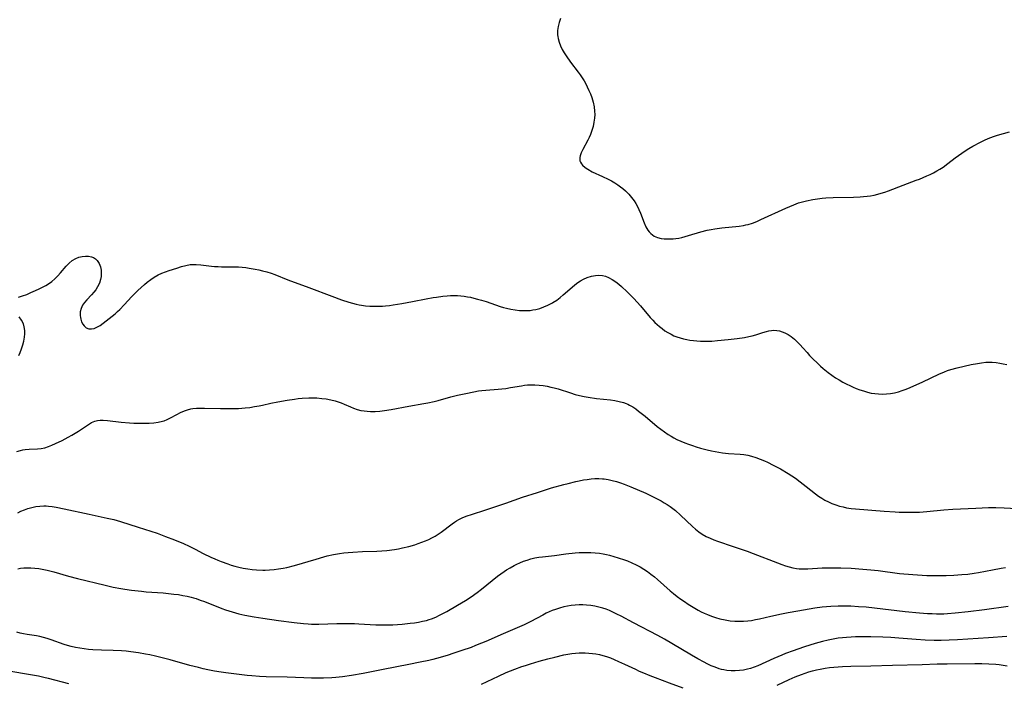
# Model space of a CAD drawing. Header units: inches. Extents: x 1073367 to 1082519, y 1569854 to 1574957.
# Tile 462 of 565: x 1078928 to 1079333, y 1573638 to 1573911. Entities that reach past the tile are written whole.
import ezdxf

# ---------------------------------------------------------------- set-up
doc = ezdxf.new("R2010")
doc.units = ezdxf.units.IN
doc.header["$MEASUREMENT"] = 0
doc.layers.add('CGG_CurvaNivelLidar_v1', color=7, linetype='Continuous', lineweight=30, true_color=0x008008)

msp = doc.modelspace()

# ---------------------------------------------------------------- linework, layer by layer
at = {"layer": 'CGG_CurvaNivelLidar_v1'}
for points in [[(1079150.8298, 1573911.4977, 78.5), (1079150.2966, 1573909.8445, 78.5), (1079149.9194, 1573908.1608, 78.5), (1079149.7099, 1573906.4644, 78.5), (1079149.6937, 1573904.772, 78.5), (1079149.7611, 1573904.0052, 78.5), (1079149.8813, 1573903.2449, 78.5), (1079150.2787, 1573901.7189, 78.5), (1079150.8468, 1573900.2195, 78.5), (1079151.5532, 1573898.7479, 78.5), (1079152.3752, 1573897.3069, 78.5), (1079153.1995, 1573896.0357, 78.5), (1079154.9992, 1573893.5413, 78.5), (1079158.1144, 1573889.431, 78.5), (1079158.9722, 1573888.2334, 78.5), (1079159.7938, 1573887.014, 78.5), (1079160.5698, 1573885.7698, 78.5), (1079161.2639, 1573884.5508, 78.5), (1079161.9103, 1573883.3103, 78.5), (1079162.5813, 1573881.8961, 78.5), (1079163.1898, 1573880.462, 78.5), (1079163.7263, 1573879.0092, 78.5), (1079164.3128, 1573877.0389, 78.5), (1079164.7068, 1573875.1919, 78.5), (1079164.923, 1573873.3304, 78.5), (1079164.9469, 1573871.926, 78.5), (1079164.8637, 1573870.5199, 78.5), (1079164.6299, 1573868.7585, 78.5), (1079164.2651, 1573867.0148, 78.5), (1079163.7997, 1573865.3781, 78.5), (1079163.2256, 1573863.7828, 78.5), (1079162.7016, 1573862.5649, 78.5), (1079162.1303, 1573861.3826, 78.5), (1079160.0353, 1573857.5283, 78.5), (1079159.4107, 1573856.2595, 78.5), (1079158.9488, 1573854.9984, 78.5), (1079158.8119, 1573854.312, 78.5), (1079158.7899, 1573853.6429, 78.5), (1079158.9036, 1573852.977, 78.5), (1079159.1496, 1573852.3373, 78.5), (1079159.5208, 1573851.724, 78.5), (1079159.9999, 1573851.1436, 78.5), (1079160.9849, 1573850.2557, 78.5), (1079162.1633, 1573849.442, 78.5), (1079163.9605, 1573848.4549, 78.5), (1079168.1209, 1573846.5491, 78.5), (1079170.4591, 1573845.4068, 78.5), (1079171.846, 1573844.6566, 78.5), (1079173.2067, 1573843.8559, 78.5), (1079174.5319, 1573843.0018, 78.5), (1079175.5351, 1573842.2947, 78.5), (1079176.5056, 1573841.5502, 78.5), (1079177.6769, 1573840.5495, 78.5), (1079178.9601, 1573839.2752, 78.5), (1079180.1355, 1573837.907, 78.5), (1079181.1985, 1573836.4551, 78.5), (1079181.9113, 1573835.3255, 78.5), (1079182.5593, 1573834.1606, 78.5), (1079183.1442, 1573832.9676, 78.5), (1079183.8147, 1573831.3899, 78.5), (1079185.2798, 1573827.3928, 78.5), (1079185.953, 1573825.8501, 78.5), (1079186.7697, 1573824.4453, 78.5), (1079187.3557, 1573823.6893, 78.5), (1079188.0146, 1573823.0137, 78.5), (1079188.7126, 1573822.4492, 78.5), (1079189.4705, 1573821.972, 78.5), (1079190.82, 1573821.3869, 78.5), (1079192.2772, 1573821.0225, 78.5), (1079193.4933, 1573820.8741, 78.5), (1079194.7449, 1573820.8219, 78.5), (1079196.0225, 1573820.837, 78.5), (1079197.171, 1573820.8921, 78.5), (1079198.3304, 1573821, 78.5), (1079199.5327, 1573821.1829, 78.5), (1079200.7403, 1573821.4314, 78.5), (1079202.1372, 1573821.7837, 78.5), (1079203.5372, 1573822.1853, 78.5), (1079208.5818, 1573823.7152, 78.5), (1079211.2061, 1573824.3712, 78.5), (1079212.7895, 1573824.7138, 78.5), (1079214.3811, 1573825.0157, 78.5), (1079217.224, 1573825.4358, 78.5), (1079224.3763, 1573826.1272, 78.5), (1079226.0898, 1573826.3723, 78.5), (1079227.1176, 1573826.5664, 78.5), (1079228.133, 1573826.8059, 78.5), (1079229.8931, 1573827.353, 78.5), (1079231.6251, 1573828.0208, 78.5), (1079233.3446, 1573828.7624, 78.5), (1079243.5156, 1573833.4865, 78.5), (1079245.1672, 1573834.2152, 78.5), (1079246.8306, 1573834.9035, 78.5), (1079248.7315, 1573835.6004, 78.5), (1079250.3645, 1573836.1009, 78.5), (1079252.02, 1573836.5263, 78.5), (1079254.693, 1573837.0713, 78.5), (1079256.6125, 1573837.3695, 78.5), (1079258.5451, 1573837.5912, 78.5), (1079260.0205, 1573837.7055, 78.5), (1079262.9852, 1573837.831, 78.5), (1079271.3977, 1573837.972, 78.5), (1079274.0937, 1573838.0984, 78.5), (1079275.532, 1573838.2082, 78.5), (1079276.9623, 1573838.3584, 78.5), (1079278.3823, 1573838.5596, 78.5), (1079279.8764, 1573838.8402, 78.5), (1079281.3547, 1573839.1887, 78.5), (1079282.8149, 1573839.6041, 78.5), (1079284.2957, 1573840.0968, 78.5), (1079285.7647, 1573840.6344, 78.5), (1079291.7937, 1573842.9568, 78.5), (1079297.1488, 1573844.9266, 78.5), (1079298.4763, 1573845.4443, 78.5), (1079301.5989, 1573846.7499, 78.5), (1079302.9388, 1573847.3582, 78.5), (1079304.2516, 1573848.0067, 78.5), (1079305.6028, 1573848.7518, 78.5), (1079306.9171, 1573849.549, 78.5), (1079308.198, 1573850.3857, 78.5), (1079310.1462, 1573851.7761, 78.5), (1079313.2137, 1573854.177, 78.5), (1079314.5532, 1573855.1558, 78.5), (1079317.3253, 1573857.0387, 78.5), (1079318.7556, 1573857.9305, 78.5), (1079320.4373, 1573858.9021, 78.5), (1079323.6648, 1573860.6134, 78.5), (1079325.1972, 1573861.363, 78.5), (1079326.7489, 1573862.063, 78.5), (1079328.999, 1573862.9377, 78.5), (1079330.6283, 1573863.4581, 78.5), (1079335.5881, 1573864.8283, 78.5)], [(1078927.9961, 1573796.8928, 78), (1078929.6952, 1573797.4025, 78), (1078931.4083, 1573798.0303, 78), (1078933.1261, 1573798.7382, 78), (1078934.9895, 1573799.567, 78), (1078936.5517, 1573800.3068, 78), (1078938.084, 1573801.0757, 78), (1078939.2205, 1573801.6854, 78), (1078940.3177, 1573802.3467, 78), (1078941.6812, 1573803.3341, 78), (1078942.9654, 1573804.4372, 78), (1078944.1775, 1573805.6227, 78), (1078945.3231, 1573806.8667, 78), (1078947.6444, 1573809.5962, 78), (1078948.8254, 1573810.8543, 78), (1078950.0933, 1573811.9393, 78), (1078951.5284, 1573812.7954, 78), (1078952.823, 1573813.3145, 78), (1078954.1545, 1573813.653, 78), (1078955.4888, 1573813.806, 78), (1078956.791, 1573813.7565, 78), (1078957.9889, 1573813.4912, 78), (1078958.7792, 1573813.1657, 78), (1078959.6108, 1573812.6488, 78), (1078960.3249, 1573811.9866, 78), (1078961.134, 1573810.7501, 78), (1078961.6729, 1573809.2902, 78), (1078961.9412, 1573807.9232, 78), (1078962.025, 1573806.6879, 78), (1078961.9685, 1573805.429, 78), (1078961.7651, 1573804.1695, 78), (1078961.2788, 1573802.589, 78), (1078960.5521, 1573801.0828, 78), (1078959.8173, 1573799.9633, 78), (1078958.9775, 1573798.9078, 78), (1078958.07, 1573797.9092, 78), (1078956.0446, 1573795.8304, 78), (1078955.1026, 1573794.7086, 78), (1078954.3131, 1573793.5294, 78), (1078953.7365, 1573792.291, 78), (1078953.4001, 1573790.8245, 78), (1078953.3626, 1573789.337, 78), (1078953.4494, 1573788.5508, 78), (1078953.6041, 1573787.7859, 78), (1078953.9334, 1573786.76, 78), (1078954.3913, 1573785.8326, 78), (1078954.9835, 1573785.0431, 78), (1078955.8703, 1573784.3333, 78), (1078956.9048, 1573783.9133, 78), (1078958.0734, 1573783.8249, 78), (1078959.1291, 1573784.0483, 78), (1078960.2583, 1573784.5319, 78), (1078961.5239, 1573785.2961, 78), (1078962.8094, 1573786.2168, 78), (1078966.5633, 1573789.0649, 78), (1078967.7765, 1573790.0544, 78), (1078968.7575, 1573790.9268, 78), (1078969.7154, 1573791.8407, 78), (1078971.4962, 1573793.6854, 78), (1078974.6362, 1573797.2035, 78), (1078975.8485, 1573798.4568, 78), (1078977.0986, 1573799.6711, 78), (1078979.7574, 1573802.0898, 78), (1078980.9286, 1573803.0777, 78), (1078982.3664, 1573804.1758, 78), (1078983.8592, 1573805.173, 78), (1078985.4116, 1573806.0473, 78), (1078986.9374, 1573806.7473, 78), (1078988.5028, 1573807.3573, 78), (1078990.0136, 1573807.8893, 78), (1078993.0448, 1573808.8694, 78), (1078995.067, 1573809.4876, 78), (1078996.8488, 1573809.9508, 78), (1078998.6428, 1573810.2501, 78), (1078999.8779, 1573810.3221, 78), (1079001.1257, 1573810.3029, 78), (1079002.9288, 1573810.1659, 78), (1079007.3046, 1573809.6363, 78), (1079008.5947, 1573809.5146, 78), (1079010.0576, 1573809.4334, 78), (1079011.5305, 1573809.399, 78), (1079017.031, 1573809.3725, 78), (1079018.4746, 1573809.317, 78), (1079019.9499, 1573809.2086, 78), (1079021.4235, 1573809.0507, 78), (1079022.8943, 1573808.8488, 78), (1079025.3357, 1573808.4248, 78), (1079026.8544, 1573808.1048, 78), (1079028.3633, 1573807.7378, 78), (1079030.1112, 1573807.2443, 78), (1079031.8425, 1573806.6869, 78), (1079033.3936, 1573806.1356, 78), (1079038.8269, 1573804.0436, 78), (1079047.3968, 1573800.853, 78), (1079056.8368, 1573797.2429, 78), (1079060.8235, 1573795.791, 78), (1079063.8276, 1573794.8008, 78), (1079065.3379, 1573794.3633, 78), (1079066.8561, 1573793.9813, 78), (1079068.1202, 1573793.7191, 78), (1079069.0071, 1573793.5708, 78), (1079070.7345, 1573793.3525, 78), (1079072.4749, 1573793.2107, 78), (1079074.2241, 1573793.1385, 78), (1079075.9787, 1573793.1343, 78), (1079077.7355, 1573793.2019, 78), (1079078.9796, 1573793.2955, 78), (1079080.5338, 1573793.4587, 78), (1079082.0868, 1573793.6649, 78), (1079085.5892, 1573794.2444, 78), (1079089.9635, 1573795.0752, 78), (1079095.6878, 1573796.2333, 78), (1079098.5385, 1573796.7422, 78), (1079099.8643, 1573796.9464, 78), (1079102.5184, 1573797.2796, 78), (1079104.3415, 1573797.4405, 78), (1079105.724, 1573797.5203, 78), (1079107.1045, 1573797.5545, 78), (1079108.4825, 1573797.5313, 78), (1079109.8563, 1573797.4408, 78), (1079111.226, 1573797.2867, 78), (1079112.5904, 1573797.0742, 78), (1079113.8949, 1573796.8197, 78), (1079115.1946, 1573796.525, 78), (1079116.8145, 1573796.1123, 78), (1079118.4267, 1573795.6542, 78), (1079120.3409, 1573795.0503, 78), (1079126.0589, 1573793.1103, 78), (1079127.4801, 1573792.6806, 78), (1079128.7121, 1573792.3506, 78), (1079130.4731, 1573791.9598, 78), (1079132.2375, 1573791.6571, 78), (1079134.0055, 1573791.4476, 78), (1079135.7721, 1573791.3479, 78), (1079137.1129, 1573791.3597, 78), (1079138.4459, 1573791.457, 78), (1079139.5818, 1573791.6144, 78), (1079140.7079, 1573791.8359, 78), (1079142.4046, 1573792.2856, 78), (1079144.069, 1573792.8583, 78), (1079145.6931, 1573793.5484, 78), (1079147.2656, 1573794.3596, 78), (1079147.7512, 1573794.6437, 78), (1079149.3692, 1573795.7157, 78), (1079150.7036, 1573796.7273, 78), (1079152.0036, 1573797.7966, 78), (1079155.6304, 1573800.9623, 78), (1079156.8213, 1573801.9461, 78), (1079158.0419, 1573802.8611, 78), (1079159.177, 1573803.5992, 78), (1079160.3075, 1573804.2188, 78), (1079161.9263, 1573804.9342, 78), (1079163.5793, 1573805.471, 78), (1079165.2478, 1573805.8049, 78), (1079166.7198, 1573805.9008, 78), (1079168.1728, 1573805.7803, 78), (1079169.4115, 1573805.4791, 78), (1079170.6192, 1573805.0134, 78), (1079172.1309, 1573804.2067, 78), (1079173.5915, 1573803.2186, 78), (1079174.8179, 1573802.2538, 78), (1079176.0243, 1573801.2183, 78), (1079178.3758, 1573799.0463, 78), (1079179.7404, 1573797.6928, 78), (1079181.0829, 1573796.3024, 78), (1079183.8014, 1573793.3175, 78), (1079187.826, 1573788.5517, 78), (1079188.858, 1573787.4004, 78), (1079189.7264, 1573786.4982, 78), (1079190.6255, 1573785.6341, 78), (1079191.6115, 1573784.7699, 78), (1079192.6347, 1573783.9577, 78), (1079193.837, 1573783.1044, 78), (1079195.0821, 1573782.3228, 78), (1079196.3676, 1573781.6169, 78), (1079197.5516, 1573781.055, 78), (1079198.7661, 1573780.5643, 78), (1079200.0867, 1573780.1252, 78), (1079201.4347, 1573779.7608, 78), (1079202.8042, 1573779.4609, 78), (1079204.1113, 1573779.2305, 78), (1079205.5556, 1573779.0305, 78), (1079207.0107, 1573778.8844, 78), (1079208.4744, 1573778.7953, 78), (1079210.019, 1573778.7657, 78), (1079211.5688, 1573778.7905, 78), (1079213.1219, 1573778.8578, 78), (1079215.4732, 1573779.0174, 78), (1079219.8326, 1573779.4156, 78), (1079223.5887, 1573779.8607, 78), (1079226.5249, 1573780.328, 78), (1079228.333, 1573780.6962, 78), (1079229.7674, 1573781.0509, 78), (1079231.175, 1573781.4526, 78), (1079234.1251, 1573782.3888, 78), (1079235.574, 1573782.7984, 78), (1079236.608, 1573783.0279, 78), (1079237.638, 1573783.1862, 78), (1079238.6259, 1573783.2555, 78), (1079239.8202, 1573783.2068, 78), (1079240.9759, 1573783.0173, 78), (1079242.1078, 1573782.6973, 78), (1079243.208, 1573782.2541, 78), (1079244.5344, 1573781.5336, 78), (1079245.7995, 1573780.6598, 78), (1079247.114, 1573779.5681, 78), (1079248.3786, 1573778.3772, 78), (1079249.5117, 1573777.2249, 78), (1079250.6071, 1573776.0273, 78), (1079252.2879, 1573774.0696, 78), (1079253.3589, 1573772.89, 78), (1079254.4734, 1573771.7305, 78), (1079256.6799, 1573769.552, 78), (1079257.7639, 1573768.5373, 78), (1079258.8783, 1573767.553, 78), (1079260.9382, 1573765.9048, 78), (1079262.4299, 1573764.8138, 78), (1079263.9627, 1573763.7807, 78), (1079265.4975, 1573762.84, 78), (1079267.0642, 1573761.9539, 78), (1079268.6447, 1573761.1221, 78), (1079269.9297, 1573760.5027, 78), (1079271.2318, 1573759.924, 78), (1079272.5473, 1573759.3839, 78), (1079273.9728, 1573758.8451, 78), (1079275.5214, 1573758.3115, 78), (1079277.0812, 1573757.8461, 78), (1079278.6564, 1573757.4764, 78), (1079280.128, 1573757.2421, 78), (1079281.6113, 1573757.1091, 78), (1079283.3021, 1573757.0727, 78), (1079284.9936, 1573757.1442, 78), (1079286.6361, 1573757.3111, 78), (1079288.2654, 1573757.5867, 78), (1079289.8635, 1573757.9809, 78), (1079291.4433, 1573758.4773, 78), (1079293.0064, 1573759.0548, 78), (1079294.69, 1573759.7539, 78), (1079299.8745, 1573762.1247, 78), (1079306.4939, 1573765.2812, 78), (1079308.7915, 1573766.251, 78), (1079310.0858, 1573766.7188, 78), (1079311.3957, 1573767.1409, 78), (1079313.9638, 1573767.8632, 78), (1079316.9426, 1573768.5554, 78), (1079319.736, 1573769.137, 78), (1079322.3264, 1573769.6348, 78), (1079324.0407, 1573769.9141, 78), (1079325.7506, 1573770.1185, 78), (1079327.104, 1573770.2031, 78), (1079328.4551, 1573770.1976, 78), (1079329.9925, 1573770.0646, 78), (1079331.5283, 1573769.8201, 78), (1079332.963, 1573769.5179, 78), (1079334.4, 1573769.1674, 78)], [(1078928.1424, 1573772.9225, 78), (1078928.6637, 1573774.1237, 78), (1078929.2765, 1573775.6917, 78), (1078929.8084, 1573777.272, 78), (1078930.2351, 1573778.8566, 78), (1078930.5242, 1573780.438, 78), (1078930.6375, 1573781.8475, 78), (1078930.5998, 1573783.2322, 78), (1078930.3885, 1573784.6277, 78), (1078929.9959, 1573785.9542, 78), (1078929.2752, 1573787.435, 78), (1078928.3246, 1573788.749, 78)], [(1078927.3584, 1573733.495, 77.5), (1078928.842, 1573733.8859, 77.5), (1078929.8201, 1573734.0723, 77.5), (1078930.807, 1573734.2089, 77.5), (1078932.4531, 1573734.3489, 77.5), (1078935.7511, 1573734.5368, 77.5), (1078937.3851, 1573734.7181, 77.5), (1078938.791, 1573734.9982, 77.5), (1078940.2913, 1573735.4513, 77.5), (1078941.775, 1573736.0244, 77.5), (1078943.2483, 1573736.6823, 77.5), (1078945.9581, 1573738.0217, 77.5), (1078948.4282, 1573739.3171, 77.5), (1078949.8783, 1573740.1086, 77.5), (1078951.2968, 1573740.9335, 77.5), (1078952.6077, 1573741.765, 77.5), (1078956.7394, 1573744.5368, 77.5), (1078958.0405, 1573745.2928, 77.5), (1078959.3819, 1573745.8737, 77.5), (1078960.4838, 1573746.1609, 77.5), (1078961.6299, 1573746.3129, 77.5), (1078962.8106, 1573746.3505, 77.5), (1078964.5654, 1573746.2453, 77.5), (1078970.2577, 1573745.5458, 77.5), (1078973.6988, 1573745.2359, 77.5), (1078975.4323, 1573745.1283, 77.5), (1078977.1657, 1573745.0593, 77.5), (1078979.8765, 1573745.0449, 77.5), (1078981.7609, 1573745.0999, 77.5), (1078983.6162, 1573745.2307, 77.5), (1078985.4297, 1573745.4767, 77.5), (1078987.1858, 1573745.8862, 77.5), (1078987.8465, 1573746.1001, 77.5), (1078989.2036, 1573746.6492, 77.5), (1078990.527, 1573747.2927, 77.5), (1078993.149, 1573748.682, 77.5), (1078994.6817, 1573749.4387, 77.5), (1078996.2453, 1573750.1129, 77.5), (1078997.544, 1573750.5748, 77.5), (1078998.8698, 1573750.9298, 77.5), (1078999.6399, 1573751.0742, 77.5), (1079001.2101, 1573751.2467, 77.5), (1079002.8103, 1573751.3022, 77.5), (1079004.4351, 1573751.284, 77.5), (1079011.105, 1573751.0911, 77.5), (1079015.823, 1573751.0838, 77.5), (1079018.4301, 1573751.1634, 77.5), (1079021.1837, 1573751.3537, 77.5), (1079023.1023, 1573751.5798, 77.5), (1079025.0101, 1573751.8714, 77.5), (1079026.907, 1573752.2105, 77.5), (1079028.3519, 1573752.498, 77.5), (1079031.7062, 1573753.2571, 77.5), (1079034.6248, 1573753.871, 77.5), (1079038.5504, 1573754.5745, 77.5), (1079041.4689, 1573755.0001, 77.5), (1079043.0658, 1573755.1918, 77.5), (1079044.6632, 1573755.348, 77.5), (1079047.383, 1573755.5077, 77.5), (1079049.6273, 1573755.5019, 77.5), (1079050.7472, 1573755.4478, 77.5), (1079052.6746, 1573755.2848, 77.5), (1079054.5851, 1573755.0341, 77.5), (1079056.4704, 1573754.6877, 77.5), (1079058.1873, 1573754.2685, 77.5), (1079059.5067, 1573753.8656, 77.5), (1079060.7139, 1573753.4262, 77.5), (1079061.8993, 1573752.9395, 77.5), (1079064.4734, 1573751.7997, 77.5), (1079065.767, 1573751.2654, 77.5), (1079067.2902, 1573750.7368, 77.5), (1079068.8478, 1573750.3335, 77.5), (1079070.1315, 1573750.1152, 77.5), (1079071.434, 1573749.9831, 77.5), (1079072.7515, 1573749.9235, 77.5), (1079074.6218, 1573749.9415, 77.5), (1079076.5352, 1573750.0613, 77.5), (1079078.4565, 1573750.2696, 77.5), (1079081.2568, 1573750.7033, 77.5), (1079088.5306, 1573752.0704, 77.5), (1079094.6263, 1573753.1138, 77.5), (1079096.3588, 1573753.4393, 77.5), (1079098.8978, 1573754.0032, 77.5), (1079100.6285, 1573754.4588, 77.5), (1079105.8003, 1573755.9118, 77.5), (1079108.5325, 1573756.5879, 77.5), (1079112.6203, 1573757.4869, 77.5), (1079117.147, 1573758.3363, 77.5), (1079118.5945, 1573758.5474, 77.5), (1079120.1254, 1573758.7117, 77.5), (1079125.2298, 1573759.0657, 77.5), (1079126.8093, 1573759.2028, 77.5), (1079128.3822, 1573759.3868, 77.5), (1079130.2856, 1573759.6864, 77.5), (1079134.8213, 1573760.4924, 77.5), (1079136.142, 1573760.6837, 77.5), (1079137.3602, 1573760.8185, 77.5), (1079138.5804, 1573760.898, 77.5), (1079140.3597, 1573760.8938, 77.5), (1079142.0653, 1573760.7705, 77.5), (1079143.7697, 1573760.5529, 77.5), (1079145.4705, 1573760.2582, 77.5), (1079146.9136, 1573759.9541, 77.5), (1079148.3486, 1573759.5995, 77.5), (1079149.9095, 1573759.1517, 77.5), (1079155.009, 1573757.4891, 77.5), (1079156.8707, 1573756.9153, 77.5), (1079158.7498, 1573756.4145, 77.5), (1079160.6269, 1573756.0164, 77.5), (1079162.3224, 1573755.7186, 77.5), (1079165.7357, 1573755.2391, 77.5), (1079171.4468, 1573754.6188, 77.5), (1079173.2596, 1573754.3763, 77.5), (1079175.0345, 1573754.0521, 77.5), (1079176.7561, 1573753.6001, 77.5), (1079177.8767, 1573753.1966, 77.5), (1079178.6189, 1573752.8678, 77.5), (1079179.3149, 1573752.5156, 77.5), (1079180.5814, 1573751.7784, 77.5), (1079181.8164, 1573750.9568, 77.5), (1079183.0282, 1573750.0711, 77.5), (1079185.6655, 1573747.9619, 77.5), (1079190.6535, 1573743.778, 77.5), (1079192.1428, 1573742.6053, 77.5), (1079193.6671, 1573741.4834, 77.5), (1079195.2328, 1573740.427, 77.5), (1079196.3845, 1573739.7194, 77.5), (1079197.5607, 1573739.0555, 77.5), (1079198.7611, 1573738.4373, 77.5), (1079200.3457, 1573737.7076, 77.5), (1079201.9615, 1573737.0418, 77.5), (1079203.5328, 1573736.451, 77.5), (1079205.1214, 1573735.9002, 77.5), (1079206.7242, 1573735.3864, 77.5), (1079208.5191, 1573734.8588, 77.5), (1079211.2456, 1573734.1475, 77.5), (1079212.9881, 1573733.7479, 77.5), (1079214.482, 1573733.4435, 77.5), (1079217.4811, 1573732.9444, 77.5), (1079219.9963, 1573732.655, 77.5), (1079224.7765, 1573732.3078, 77.5), (1079226.3498, 1573732.1438, 77.5), (1079227.9054, 1573731.8987, 77.5), (1079229.3837, 1573731.5575, 77.5), (1079231.1852, 1573731.0081, 77.5), (1079232.9643, 1573730.3517, 77.5), (1079234.727, 1573729.6171, 77.5), (1079235.965, 1573729.0621, 77.5), (1079238.4167, 1573727.8703, 77.5), (1079241.3244, 1573726.2849, 77.5), (1079244.4582, 1573724.3933, 77.5), (1079247.4727, 1573722.4208, 77.5), (1079249.5124, 1573720.9775, 77.5), (1079251.9773, 1573719.1037, 77.5), (1079255.7542, 1573716.1015, 77.5), (1079257.0554, 1573715.1245, 77.5), (1079258.3909, 1573714.2118, 77.5), (1079259.6014, 1573713.4876, 77.5), (1079261.0495, 1573712.7401, 77.5), (1079262.5415, 1573712.0791, 77.5), (1079264.0708, 1573711.5008, 77.5), (1079265.6331, 1573711.0069, 77.5), (1079267.0902, 1573710.6318, 77.5), (1079268.5685, 1573710.3266, 77.5), (1079270.3908, 1573710.041, 77.5), (1079272.2317, 1573709.8284, 77.5), (1079284.0173, 1573708.9045, 77.5), (1079288.4818, 1573708.607, 77.5), (1079290.112, 1573708.5368, 77.5), (1079293.3729, 1573708.4669, 77.5), (1079295.2325, 1573708.4699, 77.5), (1079298.4657, 1573708.568, 77.5), (1079301.544, 1573708.7848, 77.5), (1079308.5172, 1573709.4247, 77.5), (1079312.2508, 1573709.6862, 77.5), (1079321.6746, 1573710.2114, 77.5), (1079326.95, 1573710.3956, 77.5), (1079329.9318, 1573710.4054, 77.5), (1079333.2863, 1573710.2986, 77.5), (1079338.5012, 1573710.01, 77.5)], [(1078927.754, 1573708.2151, 77), (1078929.0263, 1573708.9175, 77), (1078930.4155, 1573709.5233, 77), (1078931.8562, 1573710.0229, 77), (1078933.4682, 1573710.4681, 77), (1078935.1128, 1573710.8065, 77), (1078936.7823, 1573711.0216, 77), (1078938.3981, 1573711.0922, 77), (1078939.3818, 1573711.0667, 77), (1078940.3683, 1573710.9956, 77), (1078941.9087, 1573710.8111, 77), (1078943.4538, 1573710.5598, 77), (1078946.7281, 1573709.907, 77), (1078956.9935, 1573707.6309, 77), (1078964.5155, 1573706.0751, 77), (1078967.1724, 1573705.4583, 77), (1078969.9151, 1573704.6967, 77), (1078977.1729, 1573702.3269, 77), (1078985.0172, 1573699.8152, 77), (1078988.4993, 1573698.5564, 77), (1078992.1341, 1573697.1519, 77), (1078995.9197, 1573695.5983, 77), (1078998.2413, 1573694.5366, 77), (1079000.5958, 1573693.3337, 77), (1079003.9497, 1573691.5534, 77), (1079007.148, 1573689.9591, 77), (1079008.6727, 1573689.2708, 77), (1079010.0221, 1573688.7067, 77), (1079011.384, 1573688.1739, 77), (1079014.0967, 1573687.198, 77), (1079015.446, 1573686.7569, 77), (1079017.0222, 1573686.2905, 77), (1079018.6121, 1573685.8828, 77), (1079020.4545, 1573685.4958, 77), (1079022.2576, 1573685.1893, 77), (1079024.0699, 1573684.9471, 77), (1079025.8884, 1573684.7743, 77), (1079028.483, 1573684.6705, 77), (1079029.4072, 1573684.6799, 77), (1079031.2635, 1573684.763, 77), (1079033.1176, 1573684.9227, 77), (1079034.9663, 1573685.1553, 77), (1079036.8061, 1573685.4638, 77), (1079038.4012, 1573685.7981, 77), (1079041.5012, 1573686.5902, 77), (1079050.3684, 1573689.222, 77), (1079053.5956, 1573690.1312, 77), (1079054.9856, 1573690.5009, 77), (1079057.4926, 1573691.0916, 77), (1079059.9437, 1573691.5333, 77), (1079061.7638, 1573691.7684, 77), (1079063.5934, 1573691.9446, 77), (1079065.4298, 1573692.0795, 77), (1079069.5019, 1573692.2963, 77), (1079075.3899, 1573692.514, 77), (1079077.3489, 1573692.6271, 77), (1079079.4102, 1573692.8049, 77), (1079082.6853, 1573693.2172, 77), (1079084.3114, 1573693.4843, 77), (1079085.9269, 1573693.7982, 77), (1079088.466, 1573694.4018, 77), (1079090.9339, 1573695.1143, 77), (1079092.421, 1573695.6039, 77), (1079093.8894, 1573696.133, 77), (1079095.3357, 1573696.703, 77), (1079096.7017, 1573697.2958, 77), (1079098.0346, 1573697.9473, 77), (1079099.321, 1573698.6675, 77), (1079100.5697, 1573699.4512, 77), (1079101.7841, 1573700.2866, 77), (1079106.4064, 1573703.7596, 77), (1079107.2899, 1573704.3653, 77), (1079108.191, 1573704.928, 77), (1079109.1179, 1573705.4466, 77), (1079110.7938, 1573706.2428, 77), (1079112.5299, 1573706.934, 77), (1079114.3291, 1573707.5624, 77), (1079120.2313, 1573709.4193, 77), (1079124.7368, 1573710.8995, 77), (1079128.4246, 1573712.1612, 77), (1079135.3338, 1573714.6009, 77), (1079141.435, 1573716.6172, 77), (1079147.1686, 1573718.435, 77), (1079152.26, 1573719.8956, 77), (1079153.9919, 1573720.3518, 77), (1079157.1398, 1573721.1062, 77), (1079158.5548, 1573721.4022, 77), (1079160.3304, 1573721.7246, 77), (1079161.9054, 1573721.964, 77), (1079163.4784, 1573722.1519, 77), (1079165.0475, 1573722.2756, 77), (1079166.6106, 1573722.3181, 77), (1079168.1653, 1573722.2575, 77), (1079168.786, 1573722.1985, 77), (1079170.49, 1573721.9352, 77), (1079172.1823, 1573721.552, 77), (1079173.8647, 1573721.0763, 77), (1079175.5378, 1573720.5284, 77), (1079177.032, 1573719.9876, 77), (1079179.8461, 1573718.8715, 77), (1079185.9222, 1573716.269, 77), (1079189.5469, 1573714.5863, 77), (1079190.961, 1573713.8724, 77), (1079192.3507, 1573713.1186, 77), (1079193.5704, 1573712.4, 77), (1079194.7641, 1573711.641, 77), (1079195.931, 1573710.8425, 77), (1079197.0579, 1573710.0137, 77), (1079198.1568, 1573709.1484, 77), (1079200.2916, 1573707.3062, 77), (1079205.233, 1573702.6158, 77), (1079206.406, 1573701.5783, 77), (1079207.7757, 1573700.4634, 77), (1079209.2064, 1573699.4497, 77), (1079210.7759, 1573698.5365, 77), (1079212.4214, 1573697.7509, 77), (1079213.9021, 1573697.1526, 77), (1079215.415, 1573696.6052, 77), (1079221.8792, 1573694.4362, 77), (1079227.5949, 1573692.4324, 77), (1079230.0977, 1573691.503, 77), (1079240.1223, 1573687.6435, 77), (1079241.8764, 1573686.9932, 77), (1079243.3761, 1573686.4781, 77), (1079244.8804, 1573686.0178, 77), (1079246.3917, 1573685.6318, 77), (1079247.9129, 1573685.3437, 77), (1079249.0597, 1573685.2091, 77), (1079250.8317, 1573685.1385, 77), (1079252.6195, 1573685.1849, 77), (1079258.5385, 1573685.5807, 77), (1079261.0326, 1573685.6547, 77), (1079262.7385, 1573685.6644, 77), (1079266.1622, 1573685.6058, 77), (1079270.4359, 1573685.4133, 77), (1079275.2213, 1573685.0975, 77), (1079278.4684, 1573684.8064, 77), (1079281.5495, 1573684.458, 77), (1079290.3239, 1573683.3536, 77), (1079295.7355, 1573682.8143, 77), (1079299.6349, 1573682.5636, 77), (1079301.6033, 1573682.4983, 77), (1079305.543, 1573682.4598, 77), (1079309.4563, 1573682.5113, 77), (1079312.7086, 1573682.6212, 77), (1079315.9528, 1573682.8168, 77), (1079318.4497, 1573683.0577, 77), (1079321.0236, 1573683.4139, 77), (1079322.8586, 1573683.7242, 77), (1079328.5235, 1573684.824, 77), (1079332.0876, 1573685.4735, 77), (1079333.8547, 1573685.7526, 77)], [(1078927.6987, 1573685.2192, 76.5), (1078928.7844, 1573685.4387, 76.5), (1078930.1247, 1573685.605, 76.5), (1078931.4817, 1573685.6724, 76.5), (1078933.09, 1573685.6486, 76.5), (1078934.71, 1573685.5318, 76.5), (1078936.3367, 1573685.3347, 76.5), (1078938.4153, 1573684.978, 76.5), (1078939.7943, 1573684.6814, 76.5), (1078942.5944, 1573683.9684, 76.5), (1078948.5724, 1573682.2502, 76.5), (1078952.3192, 1573681.2707, 76.5), (1078963.6567, 1573678.4639, 76.5), (1078966.9135, 1573677.7246, 76.5), (1078970.1054, 1573677.1047, 76.5), (1078971.6668, 1573676.845, 76.5), (1078974.4822, 1573676.4389, 76.5), (1078978.522, 1573675.9705, 76.5), (1078980.5199, 1573675.7897, 76.5), (1078987.4683, 1573675.2903, 76.5), (1078991.9082, 1573674.8311, 76.5), (1078993.7375, 1573674.5899, 76.5), (1078995.5562, 1573674.3029, 76.5), (1078997.3603, 1573673.9535, 76.5), (1078998.9844, 1573673.5656, 76.5), (1079000.0071, 1573673.2828, 76.5), (1079001.0227, 1573672.9735, 76.5), (1079002.7418, 1573672.39, 76.5), (1079004.446, 1573671.7541, 76.5), (1079011.5555, 1573668.9341, 76.5), (1079013.0769, 1573668.3888, 76.5), (1079015.8025, 1573667.5231, 76.5), (1079018.5993, 1573666.768, 76.5), (1079021.1406, 1573666.2023, 76.5), (1079024.9328, 1573665.4866, 76.5), (1079028.4901, 1573664.905, 76.5), (1079034.8986, 1573663.9764, 76.5), (1079041.3016, 1573663.1204, 76.5), (1079045.1924, 1573662.6867, 76.5), (1079047.1402, 1573662.5368, 76.5), (1079048.5126, 1573662.4718, 76.5), (1079051.5501, 1573662.4525, 76.5), (1079058.9798, 1573662.6982, 76.5), (1079062.5658, 1573662.7384, 76.5), (1079066.1535, 1573662.6889, 76.5), (1079067.9466, 1573662.6312, 76.5), (1079075.0025, 1573662.2494, 76.5), (1079076.9787, 1573662.1723, 76.5), (1079080.0156, 1573662.1649, 76.5), (1079081.9504, 1573662.2302, 76.5), (1079083.8836, 1573662.3369, 76.5), (1079085.8132, 1573662.4811, 76.5), (1079089.1017, 1573662.818, 76.5), (1079090.8082, 1573663.0426, 76.5), (1079092.5018, 1573663.3086, 76.5), (1079094.1774, 1573663.6293, 76.5), (1079095.8287, 1573664.0221, 76.5), (1079096.8479, 1573664.3145, 76.5), (1079097.8524, 1573664.6484, 76.5), (1079099.6459, 1573665.375, 76.5), (1079101.1695, 1573666.1057, 76.5), (1079104.1692, 1573667.7218, 76.5), (1079108.5305, 1573670.2041, 76.5), (1079111.7804, 1573672.181, 76.5), (1079114.1316, 1573673.7396, 76.5), (1079116.5612, 1573675.4862, 76.5), (1079118.3665, 1573676.8607, 76.5), (1079124.9713, 1573682.1294, 76.5), (1079126.4055, 1573683.203, 76.5), (1079127.7822, 1573684.1585, 76.5), (1079128.7315, 1573684.7716, 76.5), (1079130.2436, 1573685.6756, 76.5), (1079131.7871, 1573686.5168, 76.5), (1079132.9759, 1573687.1126, 76.5), (1079134.1798, 1573687.6698, 76.5), (1079135.6642, 1573688.2896, 76.5), (1079137.1717, 1573688.8358, 76.5), (1079138.7049, 1573689.2937, 76.5), (1079140.3274, 1573689.6648, 76.5), (1079141.9735, 1573689.9526, 76.5), (1079143.5101, 1573690.1691, 76.5), (1079148.4269, 1573690.7458, 76.5), (1079153.125, 1573691.3636, 76.5), (1079156.8935, 1573691.788, 76.5), (1079158.5461, 1573691.9074, 76.5), (1079159.922, 1573691.9586, 76.5), (1079161.6675, 1573691.9658, 76.5), (1079163.4116, 1573691.9116, 76.5), (1079165.1512, 1573691.7938, 76.5), (1079166.8829, 1573691.6053, 76.5), (1079168.4366, 1573691.3654, 76.5), (1079169.7424, 1573691.1083, 76.5), (1079171.0398, 1573690.8071, 76.5), (1079172.8495, 1573690.3216, 76.5), (1079174.6452, 1573689.7797, 76.5), (1079177.1702, 1573688.9304, 76.5), (1079178.4168, 1573688.4648, 76.5), (1079180.235, 1573687.7128, 76.5), (1079182.0131, 1573686.8763, 76.5), (1079183.594, 1573686.0302, 76.5), (1079185.1344, 1573685.1109, 76.5), (1079186.6335, 1573684.1234, 76.5), (1079188.0879, 1573683.0679, 76.5), (1079189.4948, 1573681.9451, 76.5), (1079190.8292, 1573680.8065, 76.5), (1079196.0007, 1573676.2219, 76.5), (1079197.2966, 1573675.1305, 76.5), (1079198.925, 1573673.8349, 76.5), (1079200.3772, 1573672.7633, 76.5), (1079201.8592, 1573671.7349, 76.5), (1079203.3639, 1573670.7418, 76.5), (1079206.1577, 1573669.0053, 76.5), (1079207.4445, 1573668.2627, 76.5), (1079208.7524, 1573667.5649, 76.5), (1079210.0253, 1573666.9519, 76.5), (1079211.3204, 1573666.3904, 76.5), (1079212.9883, 1573665.7496, 76.5), (1079214.6814, 1573665.1849, 76.5), (1079216.3959, 1573664.6983, 76.5), (1079218.5648, 1573664.214, 76.5), (1079220.6919, 1573663.8939, 76.5), (1079222.567, 1573663.7256, 76.5), (1079224.3732, 1573663.6572, 76.5), (1079226.1787, 1573663.6831, 76.5), (1079227.9783, 1573663.8138, 76.5), (1079229.4124, 1573664.0038, 76.5), (1079231.1006, 1573664.3108, 76.5), (1079232.7855, 1573664.6771, 76.5), (1079237.3444, 1573665.7556, 76.5), (1079241.8133, 1573666.7224, 76.5), (1079244.5216, 1573667.2696, 76.5), (1079248.4746, 1573667.9986, 76.5), (1079253.1209, 1573668.7981, 76.5), (1079255.4995, 1573669.1577, 76.5), (1079258.5243, 1573669.5357, 76.5), (1079262.0604, 1573669.8266, 76.5), (1079265.0746, 1573669.9608, 76.5), (1079268.4907, 1573669.9877, 76.5), (1079270.2657, 1573669.9428, 76.5), (1079273.3796, 1573669.7835, 76.5), (1079276.6022, 1573669.538, 76.5), (1079280.0358, 1573669.2022, 76.5), (1079292.6633, 1573667.7013, 76.5), (1079298.5076, 1573667.1266, 76.5), (1079301.8475, 1573666.89, 76.5), (1079303.6705, 1573666.7968, 76.5), (1079305.493, 1573666.7382, 76.5), (1079308.4846, 1573666.7472, 76.5), (1079310.098, 1573666.8188, 76.5), (1079313.2246, 1573667.068, 76.5), (1079318.5042, 1573667.647, 76.5), (1079325.2939, 1573668.4909, 76.5), (1079334.9335, 1573669.8082, 76.5)], [(1079334.3859, 1573657.4353, 76), (1079326.9454, 1573656.8452, 76), (1079314.1498, 1573656.018, 76), (1079310.6921, 1573655.8401, 76), (1079307.4594, 1573655.7645, 76), (1079304.5543, 1573655.794, 76), (1079300.812, 1573655.9321, 76), (1079297.1659, 1573656.153, 76), (1079290.05, 1573656.6975, 76), (1079286.6935, 1573656.9183, 76), (1079283.4543, 1573657.078, 76), (1079278.4826, 1573657.2463, 76), (1079274.6597, 1573657.2818, 76), (1079272.269, 1573657.2392, 76), (1079270.3909, 1573657.1635, 76), (1079268.5179, 1573657.0373, 76), (1079266.8101, 1573656.8655, 76), (1079265.1091, 1573656.6387, 76), (1079263.7312, 1573656.4142, 76), (1079260.9903, 1573655.8739, 76), (1079258.5732, 1573655.3028, 76), (1079255.6652, 1573654.4816, 76), (1079251.2419, 1573653.079, 76), (1079248.5142, 1573652.1705, 76), (1079246.5682, 1573651.4885, 76), (1079243.4821, 1573650.3471, 76), (1079241.9521, 1573649.7436, 76), (1079238.5561, 1573648.2978, 76), (1079232.0657, 1573645.3803, 76), (1079230.5762, 1573644.7783, 76), (1079229.0701, 1573644.2565, 76), (1079227.8107, 1573643.9096, 76), (1079226.1332, 1573643.5778, 76), (1079224.4372, 1573643.3719, 76), (1079222.7317, 1573643.2829, 76), (1079221.0256, 1573643.3106, 76), (1079219.3278, 1573643.4639, 76), (1079218.0751, 1573643.6698, 76), (1079217.1114, 1573643.887, 76), (1079216.1567, 1573644.1518, 76), (1079214.5031, 1573644.72, 76), (1079212.8724, 1573645.391, 76), (1079211.2583, 1573646.1357, 76), (1079209.9389, 1573646.7893, 76), (1079207.3572, 1573648.1812, 76), (1079204.8332, 1573649.6506, 76), (1079196.7061, 1573654.4836, 76), (1079193.6798, 1573656.2263, 76), (1079190.9337, 1573657.7474, 76), (1079180.8988, 1573663.0213, 76), (1079175.7834, 1573665.7447, 76), (1079174.1061, 1573666.6049, 76), (1079172.4146, 1573667.4195, 76), (1079171.0434, 1573668.0237, 76), (1079169.6557, 1573668.5727, 76), (1079168.2488, 1573669.0534, 76), (1079166.6691, 1573669.4911, 76), (1079165.0678, 1573669.8335, 76), (1079163.3339, 1573670.1002, 76), (1079161.5883, 1573670.2735, 76), (1079160.0569, 1573670.3518, 76), (1079158.5245, 1573670.3533, 76), (1079156.8862, 1573670.2603, 76), (1079155.2531, 1573670.0808, 76), (1079153.7481, 1573669.8463, 76), (1079152.2544, 1573669.5436, 76), (1079150.501, 1573669.0876, 76), (1079148.7758, 1573668.5255, 76), (1079147.5217, 1573668.041, 76), (1079146.2847, 1573667.5057, 76), (1079145.0631, 1573666.928, 76), (1079143.6832, 1573666.226, 76), (1079138.7482, 1573663.6015, 76), (1079135.891, 1573662.2195, 76), (1079133.1224, 1573660.9757, 76), (1079127.257, 1573658.4534, 76), (1079120.1443, 1573655.3236, 76), (1079118.4137, 1573654.5966, 76), (1079115.9613, 1573653.6286, 76), (1079114.0968, 1573652.9337, 76), (1079110.3459, 1573651.6025, 76), (1079106.6027, 1573650.3423, 76), (1079104.7132, 1573649.7428, 76), (1079101.4076, 1573648.7613, 76), (1079098.4538, 1573647.9744, 76), (1079096.6817, 1573647.5497, 76), (1079093.2084, 1573646.7973, 76), (1079088.5161, 1573645.8689, 76), (1079077.9843, 1573643.8599, 76), (1079069.7506, 1573642.2339, 76), (1079064.8843, 1573641.374, 76), (1079061.3061, 1573640.8558, 76), (1079058.4738, 1573640.5556, 76), (1079056.8384, 1573640.4365, 76), (1079053.4728, 1573640.2979, 76), (1079051.7438, 1573640.2694, 76), (1079048.5076, 1573640.2741, 76), (1079045.3023, 1573640.3535, 76), (1079038.4944, 1573640.6047, 76), (1079029.8667, 1573640.7948, 76), (1079027.1427, 1573640.9242, 76), (1079023.9227, 1573641.189, 76), (1079022.0705, 1573641.3846, 76), (1079013.2362, 1573642.4301, 76), (1079011.2984, 1573642.6946, 76), (1079008.5588, 1573643.139, 76), (1079005.8375, 1573643.6844, 76), (1079003.9023, 1573644.1241, 76), (1079001.973, 1573644.5955, 76), (1078998.5228, 1573645.4989, 76), (1078990.3709, 1573647.7754, 76), (1078987.0965, 1573648.6383, 76), (1078984.3559, 1573649.3038, 76), (1078982.0589, 1573649.8191, 76), (1078980.262, 1573650.1903, 76), (1078977.3312, 1573650.7182, 76), (1078974.2477, 1573651.1382, 76), (1078972.2896, 1573651.3368, 76), (1078970.3277, 1573651.4953, 76), (1078966.9508, 1573651.675, 76), (1078962.0672, 1573651.7868, 76), (1078958.5194, 1573651.9428, 76), (1078956.8489, 1573652.0804, 76), (1078955.0222, 1573652.2797, 76), (1078953.2069, 1573652.5319, 76), (1078951.4069, 1573652.8453, 76), (1078949.6275, 1573653.2329, 76), (1078948.1631, 1573653.6246, 76), (1078946.7462, 1573654.0699, 76), (1078941.4229, 1573656.0193, 76), (1078939.8421, 1573656.5442, 76), (1078938.2428, 1573656.9976, 76), (1078936.8382, 1573657.3212, 76), (1078935.4212, 1573657.5949, 76), (1078931.5178, 1573658.2516, 76), (1078930.1024, 1573658.5132, 76), (1078928.6946, 1573658.8178, 76), (1078927.3491, 1573659.1656, 76)], [(1079118.4206, 1573637.8519, 75.5), (1079125.4066, 1573641.1381, 75.5), (1079128.5897, 1573642.5414, 75.5), (1079132.1395, 1573643.9658, 75.5), (1079135.0254, 1573645.0224, 75.5), (1079136.4791, 1573645.5219, 75.5), (1079138.5518, 1573646.1933, 75.5), (1079142.1645, 1573647.2596, 75.5), (1079145.739, 1573648.2296, 75.5), (1079148.5033, 1573648.9375, 75.5), (1079152.2525, 1573649.7942, 75.5), (1079153.917, 1573650.1125, 75.5), (1079155.5836, 1573650.3781, 75.5), (1079157.0663, 1573650.5581, 75.5), (1079158.5505, 1573650.6702, 75.5), (1079159.7776, 1573650.7016, 75.5), (1079161.0045, 1573650.6811, 75.5), (1079162.5003, 1573650.5931, 75.5), (1079163.9912, 1573650.4394, 75.5), (1079165.4742, 1573650.2199, 75.5), (1079166.8929, 1573649.9433, 75.5), (1079168.2978, 1573649.5982, 75.5), (1079169.8771, 1573649.1194, 75.5), (1079171.4379, 1573648.5643, 75.5), (1079172.9833, 1573647.9496, 75.5), (1079174.7812, 1573647.1706, 75.5), (1079177.255, 1573646.0266, 75.5), (1079181.6718, 1573643.9155, 75.5), (1079183.31, 1573643.1699, 75.5), (1079184.9615, 1573642.4527, 75.5), (1079187.5918, 1573641.3727, 75.5), (1079189.8202, 1573640.5116, 75.5), (1079195.5691, 1573638.3853, 75.5), (1079201.2486, 1573636.2212, 75.5)], [(1079239.9315, 1573637.3748, 75.5), (1079244.9014, 1573639.6791, 75.5), (1079247.4077, 1573640.784, 75.5), (1079250.0089, 1573641.8019, 75.5), (1079251.5157, 1573642.3239, 75.5), (1079253.035, 1573642.8058, 75.5), (1079254.5659, 1573643.2465, 75.5), (1079256.1262, 1573643.6476, 75.5), (1079257.6975, 1573643.9994, 75.5), (1079259.7925, 1573644.3793, 75.5), (1079261.5479, 1573644.6233, 75.5), (1079263.312, 1573644.8154, 75.5), (1079266.8574, 1573645.0835, 75.5), (1079270.2976, 1573645.2192, 75.5), (1079278.4793, 1573645.3096, 75.5), (1079287.3978, 1573645.6378, 75.5), (1079299.6006, 1573645.8694, 75.5), (1079305.8412, 1573646.1015, 75.5), (1079309.9202, 1573646.2154, 75.5), (1079321.2549, 1573646.2988, 75.5), (1079324.1809, 1573646.2799, 75.5), (1079327.0646, 1573646.1958, 75.5), (1079329.8977, 1573646.0021, 75.5), (1079331.3017, 1573645.8483, 75.5), (1079332.9523, 1573645.6066, 75.5), (1079334.5821, 1573645.3011, 75.5)], [(1078924.0427, 1573643.3075, 75.5), (1078932.9381, 1573641.7733, 75.5), (1078936.2294, 1573641.1544, 75.5), (1078938.3956, 1573640.7007, 75.5), (1078940.2201, 1573640.2675, 75.5), (1078948.5691, 1573638.0598, 75.5)]]:
    msp.add_polyline3d(points, dxfattribs=at)

doc.saveas('drawing.dxf')
